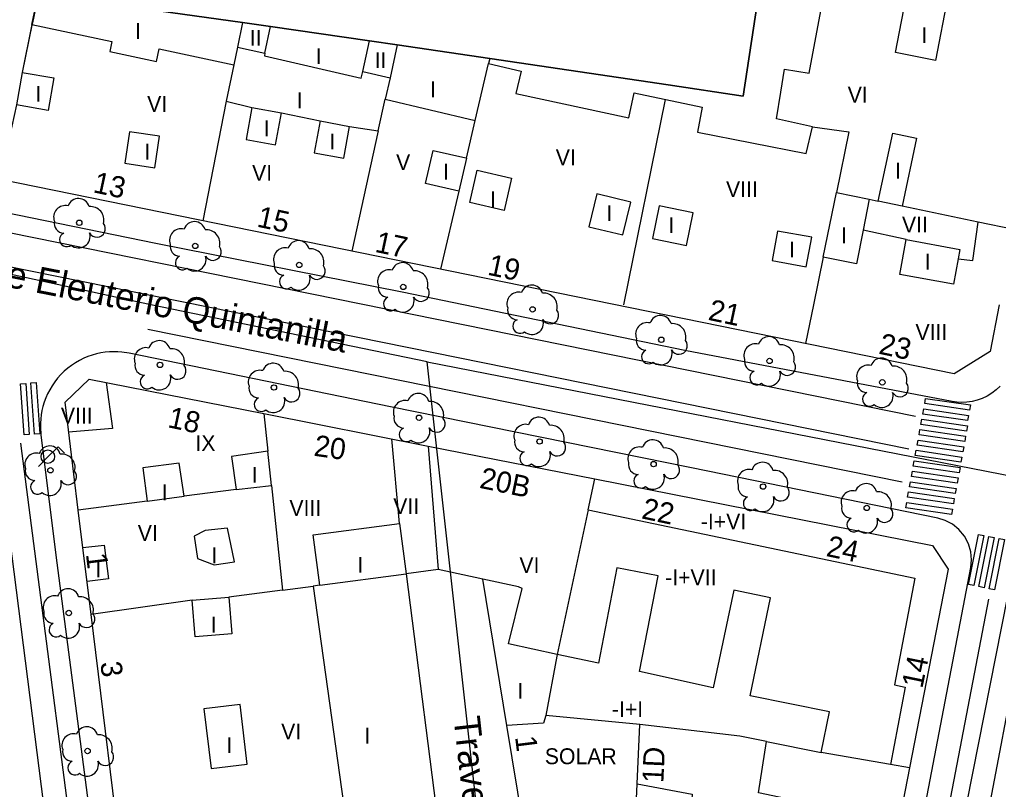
# Model space of a CAD drawing. Extents: x 282771 to 285132, y 4823109 to 4825496.
# Drawn here: x 284295.2 to 284387.7, y 4823249.7 to 4823322.5 of the extents above; entities that cross this region are included whole.
import ezdxf

# ---------------------------------------------------------------- set-up
doc = ezdxf.new("R2010")
doc.units = 0
for name, color, linetype in [('ACERA-BORDILLO', 7, 'Continuous'), ('ARBOL', 7, 'Continuous'), ('CALLE-EJE', 7, 'Continuous'), ('CALLE-TEXTO', 7, 'Continuous'), ('COLEGIO-AREA', 7, 'Continuous'), ('EDIFICIO', 7, 'Continuous'), ('FAROLA', 7, 'Continuous'), ('INTERIOR-EDIFICIO', 7, 'Continuous'), ('MEDIANERA', 7, 'Continuous'), ('NUM-PORTAL', 7, 'Continuous'), ('PASO-PEATONES', 7, 'Continuous'), ('SENAL-VIARIA', 7, 'Continuous'), ('TXT-ALTURA-EDIFICIO', 7, 'Continuous')]:
    doc.layers.add(name, color=color, linetype=linetype)

msp = doc.modelspace()

# ---------------------------------------------------------------- linework, layer by layer
at = {"layer": 'ACERA-BORDILLO'}
for points in [[(284383.378, 4823286.421), (284358.106, 4823291.252), (284337.176, 4823295.562), (284331.346, 4823296.762), (284308.057, 4823301.372), (284284.487, 4823306.192), (284234.35, 4823316.959), (284233.432, 4823317.218), (284232.532, 4823317.603), (284231.675, 4823318.112), (284230.887, 4823318.735), (284230.189, 4823319.459), (284229.599, 4823320.262), (284229.128, 4823321.12), (284228.781, 4823322.008), (284228.549, 4823322.933)], [(284365.636, 4823168.8), (284385.139, 4823270.706), (284385.21, 4823271.428), (284385.142, 4823272.193), (284384.917, 4823272.961), (284384.535, 4823273.682), (284384.014, 4823274.311), (284383.391, 4823274.812), (284382.709, 4823275.167), (284382.014, 4823275.376), (284358.736, 4823280.152), (284330.246, 4823285.912), (284305.557, 4823290.986), (284304.836, 4823291.096), (284304.459, 4823291.123), (284304.072, 4823291.129), (284303.678, 4823291.114), (284303.276, 4823291.075), (284302.87, 4823291.012), (284302.462, 4823290.924), (284302.053, 4823290.809), (284301.647, 4823290.668), (284301.245, 4823290.5), (284300.851, 4823290.305), (284300.467, 4823290.084), (284300.095, 4823289.837), (284299.739, 4823289.567), (284299.399, 4823289.273), (284299.079, 4823288.958), (284298.781, 4823288.624), (284298.506, 4823288.273), (284298.255, 4823287.908), (284298.029, 4823287.53), (284297.83, 4823287.143), (284297.656, 4823286.75), (284297.51, 4823286.351), (284297.389, 4823285.951), (284297.294, 4823285.552), (284297.223, 4823285.155), (284297.176, 4823284.762), (284297.152, 4823284.376), (284297.149, 4823283.998), (284297.201, 4823283.271), (284298.607, 4823271.892), (284310.851, 4823178.185)], [(284387.922, 4823287.868), (284387.546, 4823287.515), (284387.134, 4823287.201), (284386.691, 4823286.931), (284386.225, 4823286.71), (284385.744, 4823286.54), (284385.256, 4823286.421), (284384.769, 4823286.353), (284384.289, 4823286.332), (284383.824, 4823286.356), (284383.378, 4823286.421)]]:
    msp.add_lwpolyline(points, dxfattribs=at)
at = {"layer": 'ARBOL'}
for centre in [(284300.827, 4823303.322), (284311.787, 4823301.132), (284321.626, 4823299.332), (284331.466, 4823297.252), (284343.695, 4823295.13), (284355.866, 4823292.252), (284308.457, 4823289.882), (284366.106, 4823290.252), (284319.236, 4823287.742), (284376.766, 4823288.232), (284332.956, 4823284.882), (284344.356, 4823282.632), (284355.136, 4823280.492), (284298.099, 4823279.91), (284365.496, 4823278.372), (284375.296, 4823276.352), (284299.835, 4823266.409), (284301.614, 4823253.36)]:
    msp.add_circle(centre, 0.255, dxfattribs=at)
for centre, radius, start, end in [((284300.757, 4823304.582), 1.038, 15.64228, 161.38435), ((284299.497, 4823303.852), 1.097, 75.4318, 200.55608), ((284301.887, 4823303.582), 1.272, 345.03273, 95.79925), ((284299.387, 4823303.282), 0.935, 168.59898, 268.13236), ((284302.497, 4823302.752), 0.797, 208.96246, 38.99103), ((284310.457, 4823301.662), 1.097, 75.4318, 200.55608), ((284311.717, 4823302.392), 1.038, 15.64228, 161.38435), ((284312.847, 4823301.392), 1.272, 345.03273, 95.79925), ((284299.627, 4823301.732), 0.672, 113.73672, 309.4725), ((284300.767, 4823302.032), 1.086, 228.95447, 17.92796), ((284310.347, 4823301.092), 0.935, 168.59898, 268.13236), ((284313.457, 4823300.562), 0.797, 208.96246, 38.99103), ((284320.296, 4823299.862), 1.097, 75.4318, 200.55608), ((284321.556, 4823300.592), 1.038, 15.64228, 161.38435), ((284322.686, 4823299.592), 1.272, 345.03273, 95.79925), ((284310.587, 4823299.542), 0.672, 113.73672, 309.4725), ((284311.727, 4823299.842), 1.086, 228.95447, 17.92796), ((284320.186, 4823299.292), 0.935, 168.59898, 268.13236), ((284323.296, 4823298.762), 0.797, 208.96246, 38.99103), ((284331.396, 4823298.512), 1.038, 15.64228, 161.38435), ((284320.426, 4823297.742), 0.672, 113.73672, 309.4725), ((284321.566, 4823298.042), 1.086, 228.95447, 17.92796), ((284330.136, 4823297.782), 1.097, 75.4318, 200.55608), ((284332.526, 4823297.512), 1.272, 345.03273, 95.79925), ((284330.026, 4823297.212), 0.935, 168.59898, 268.13236), ((284333.136, 4823296.682), 0.797, 208.96246, 38.99103), ((284343.625, 4823296.39), 1.038, 15.64228, 161.38435), ((284330.266, 4823295.662), 0.672, 113.73672, 309.4725), ((284331.406, 4823295.962), 1.086, 228.95447, 17.92796), ((284342.365, 4823295.66), 1.097, 75.4318, 200.55608), ((284344.755, 4823295.39), 1.272, 345.03273, 95.79925), ((284342.255, 4823295.09), 0.935, 168.59898, 268.13236), ((284345.365, 4823294.56), 0.797, 208.96246, 38.99103), ((284355.796, 4823293.512), 1.038, 15.64228, 161.38435), ((284342.495, 4823293.54), 0.672, 113.73672, 309.4725), ((284343.635, 4823293.84), 1.086, 228.95447, 17.92796), ((284354.536, 4823292.782), 1.097, 75.4318, 200.55608), ((284356.926, 4823292.512), 1.272, 345.03273, 95.79925), ((284366.036, 4823291.512), 1.038, 15.64228, 161.38435), ((284307.127, 4823290.412), 1.097, 75.4318, 200.55608), ((284308.387, 4823291.142), 1.038, 15.64228, 161.38435), ((284354.426, 4823292.212), 0.935, 168.59898, 268.13236), ((284357.536, 4823291.682), 0.797, 208.96246, 38.99103), ((284364.776, 4823290.782), 1.097, 75.4318, 200.55608), ((284367.166, 4823290.512), 1.272, 345.03273, 95.79925), ((284309.517, 4823290.142), 1.272, 345.03273, 95.79925), ((284354.666, 4823290.662), 0.672, 113.73672, 309.4725), ((284355.806, 4823290.962), 1.086, 228.95447, 17.92796), ((284307.017, 4823289.842), 0.935, 168.59898, 268.13236), ((284310.127, 4823289.312), 0.797, 208.96246, 38.99103), ((284319.166, 4823289.002), 1.038, 15.64228, 161.38435), ((284364.666, 4823290.212), 0.935, 168.59898, 268.13236), ((284367.776, 4823289.682), 0.797, 208.96246, 38.99103), ((284375.436, 4823288.762), 1.097, 75.4318, 200.55608), ((284376.696, 4823289.492), 1.038, 15.64228, 161.38435), ((284377.826, 4823288.492), 1.272, 345.03273, 95.79925), ((284307.257, 4823288.292), 0.672, 113.73672, 309.4725), ((284308.397, 4823288.592), 1.086, 228.95447, 17.92796), ((284317.906, 4823288.272), 1.097, 75.4318, 200.55608), ((284320.296, 4823288.002), 1.272, 345.03273, 95.79925), ((284364.906, 4823288.662), 0.672, 113.73672, 309.4725), ((284366.046, 4823288.962), 1.086, 228.95447, 17.92796), ((284317.796, 4823287.702), 0.935, 168.59898, 268.13236), ((284375.326, 4823288.192), 0.935, 168.59898, 268.13236), ((284378.436, 4823287.662), 0.797, 208.96246, 38.99103), ((284320.906, 4823287.172), 0.797, 208.96246, 38.99103), ((284332.886, 4823286.142), 1.038, 15.64228, 161.38435), ((284375.566, 4823286.642), 0.672, 113.73672, 309.4725), ((284376.706, 4823286.942), 1.086, 228.95447, 17.92796), ((284318.036, 4823286.152), 0.672, 113.73672, 309.4725), ((284319.176, 4823286.452), 1.086, 228.95447, 17.92796), ((284331.626, 4823285.412), 1.097, 75.4318, 200.55608), ((284334.016, 4823285.142), 1.272, 345.03273, 95.79925), ((284331.516, 4823284.842), 0.935, 168.59898, 268.13236), ((284334.626, 4823284.312), 0.797, 208.96246, 38.99103), ((284343.026, 4823283.162), 1.097, 75.4318, 200.55608), ((284344.286, 4823283.892), 1.038, 15.64228, 161.38435), ((284345.416, 4823282.892), 1.272, 345.03273, 95.79925), ((284331.756, 4823283.292), 0.672, 113.73672, 309.4725), ((284332.896, 4823283.592), 1.086, 228.95447, 17.92796), ((284342.916, 4823282.592), 0.935, 168.59898, 268.13236), ((284346.026, 4823282.062), 0.797, 208.96246, 38.99103), ((284355.066, 4823281.752), 1.038, 15.64228, 161.38435), ((284296.769, 4823280.44), 1.097, 75.4318, 200.55608), ((284298.029, 4823281.17), 1.038, 15.64228, 161.38435), ((284299.159, 4823280.17), 1.272, 345.03273, 95.79925), ((284343.156, 4823281.042), 0.672, 113.73672, 309.4725), ((284344.296, 4823281.342), 1.086, 228.95447, 17.92796), ((284353.806, 4823281.022), 1.097, 75.4318, 200.55608), ((284356.196, 4823280.752), 1.272, 345.03273, 95.79925), ((284353.696, 4823280.452), 0.935, 168.59898, 268.13236), ((284356.806, 4823279.922), 0.797, 208.96246, 38.99103), ((284365.426, 4823279.632), 1.038, 15.64228, 161.38435), ((284296.659, 4823279.87), 0.935, 168.59898, 268.13236), ((284299.769, 4823279.34), 0.797, 208.96246, 38.99103), ((284353.936, 4823278.902), 0.672, 113.73672, 309.4725), ((284355.076, 4823279.202), 1.086, 228.95447, 17.92796), ((284364.166, 4823278.902), 1.097, 75.4318, 200.55608), ((284366.556, 4823278.632), 1.272, 345.03273, 95.79925), ((284296.899, 4823278.32), 0.672, 113.73672, 309.4725), ((284298.039, 4823278.62), 1.086, 228.95447, 17.92796), ((284375.226, 4823277.612), 1.038, 15.64228, 161.38435), ((284364.056, 4823278.332), 0.935, 168.59898, 268.13236), ((284367.166, 4823277.802), 0.797, 208.96246, 38.99103), ((284373.966, 4823276.882), 1.097, 75.4318, 200.55608), ((284376.356, 4823276.612), 1.272, 345.03273, 95.79925), ((284364.296, 4823276.782), 0.672, 113.73672, 309.4725), ((284365.436, 4823277.082), 1.086, 228.95447, 17.92796), ((284373.856, 4823276.312), 0.935, 168.59898, 268.13236), ((284376.966, 4823275.782), 0.797, 208.96246, 38.99103), ((284374.096, 4823274.762), 0.672, 113.73672, 309.4725), ((284375.236, 4823275.062), 1.086, 228.95447, 17.92796), ((284299.765, 4823267.669), 1.038, 15.64228, 161.38435), ((284298.505, 4823266.939), 1.097, 75.4318, 200.55608), ((284300.895, 4823266.669), 1.272, 345.03273, 95.79925), ((284298.395, 4823266.369), 0.935, 168.59898, 268.13236), ((284301.505, 4823265.839), 0.797, 208.96246, 38.99103), ((284298.635, 4823264.819), 0.672, 113.73672, 309.4725), ((284299.775, 4823265.119), 1.086, 228.95447, 17.92796), ((284301.544, 4823254.62), 1.038, 15.64228, 161.38435), ((284300.284, 4823253.89), 1.097, 75.4318, 200.55608), ((284302.674, 4823253.62), 1.272, 345.03273, 95.79925), ((284300.174, 4823253.32), 0.935, 168.59898, 268.13236), ((284303.284, 4823252.79), 0.797, 208.96246, 38.99103), ((284300.414, 4823251.77), 0.672, 113.73672, 309.4725), ((284301.554, 4823252.07), 1.086, 228.95447, 17.92796)]:
    msp.add_arc(centre, radius, start, end, dxfattribs=at)
at = {"layer": 'CALLE-EJE'}
for points in [[(284333.726, 4823290.172), (284307.597, 4823295.562), (284291.007, 4823299.142)], [(284307.147, 4823172.263), (284291.407, 4823295.562), (284291.007, 4823299.142)], [(284333.726, 4823290.172), (284390.826, 4823279.022)], [(284343.796, 4823199.683), (284333.726, 4823290.172)], [(284367.226, 4823159.744), (284390.826, 4823279.022)]]:
    msp.add_lwpolyline(points, dxfattribs=at)
at = {"layer": 'COLEGIO-AREA'}
msp.add_lwpolyline([(284364.966, 4823324.212), (284363.616, 4823315.312), (284356.526, 4823316.362), (284339.636, 4823318.862), (284330.896, 4823320.162), (284328.286, 4823320.538), (284318.904, 4823321.882), (284316.256, 4823322.262), (284296.957, 4823324.962), (284296.387, 4823322.242), (284296.352, 4823322.073), (284295.417, 4823317.542), (284294.877, 4823314.462), (284293.337, 4823307.412), (284234.807, 4823319.232), (284231.547, 4823326.492)], dxfattribs=at)
at = {"layer": 'EDIFICIO'}
for points in [[(284296.352, 4823322.073), (284303.907, 4823320.462), (284303.707, 4823319.522), (284308.117, 4823318.572), (284308.377, 4823319.782), (284315.433, 4823318.253), (284314.726, 4823314.812), (284317.156, 4823314.232), (284316.606, 4823311.212), (284319.396, 4823310.702), (284319.946, 4823313.722), (284323.596, 4823312.952), (284323.046, 4823309.932), (284325.836, 4823309.422), (284326.386, 4823312.442), (284329.104, 4823312.004), (284329.767, 4823315.022), (284338.267, 4823312.992), (284339.526, 4823318.392), (284342.606, 4823317.652), (284342.096, 4823315.542), (284352.786, 4823313.242), (284353.296, 4823315.612), (284359.716, 4823314.272), (284359.276, 4823311.902), (284369.576, 4823309.872), (284370.176, 4823312.412), (284366.746, 4823313.142), (284367.176, 4823315.682), (284367.516, 4823317.842), (284369.836, 4823317.462), (284371.606, 4823326.922)], [(284296.352, 4823322.073), (284296.957, 4823324.962), (284316.256, 4823322.262), (284318.904, 4823321.882), (284328.286, 4823320.538), (284330.896, 4823320.162), (284339.636, 4823318.862), (284356.526, 4823316.362), (284363.616, 4823315.312), (284364.966, 4823324.212)], [(284387.816, 4823295.562), (284386.966, 4823291.142), (284383.566, 4823289.022), (284293.337, 4823307.412)], [(284301.757, 4823288.542), (284318.276, 4823285.272), (284333.826, 4823282.202), (284349.566, 4823279.092), (284381.516, 4823272.782), (284382.986, 4823270.542), (284379.336, 4823251.763), (284373.436, 4823221.363), (284368.146, 4823194.123), (284363.746, 4823171.483), (284359.486, 4823168.773), (284347.506, 4823171.173), (284316.677, 4823177.363), (284312.407, 4823181.403), (284311.057, 4823192.163), (284309.117, 4823207.943), (284308.037, 4823216.753), (284306.087, 4823232.573), (284305.127, 4823240.353), (284301.947, 4823266.262), (284300.727, 4823276.132), (284299.477, 4823286.362), (284301.757, 4823288.542)], [(284334.756, 4823270.512), (284331.746, 4823270.112), (284335.116, 4823243.703), (284338.086, 4823220.483), (284339.246, 4823211.403), (284341.086, 4823197.093), (284341.196, 4823196.273), (284344.996, 4823196.913), (284346.536, 4823202.243), (284346.646, 4823207.493), (284347.536, 4823210.913), (284346.026, 4823222.743), (284345.786, 4823224.603), (284345.476, 4823227.033), (284344.966, 4823231.053), (284343.856, 4823238.863), (284343.466, 4823241.683), (284342.806, 4823246.413), (284341.266, 4823255.772), (284338.996, 4823269.612), (284334.756, 4823270.512)]]:
    msp.add_lwpolyline(points, dxfattribs=at)
at = {"layer": 'FAROLA'}
for p, q in [((284298.835, 4823282.129), (284297.895, 4823281.199)), ((284299.425, 4823281.539), (284298.835, 4823282.129)), ((284297.895, 4823281.199), (284296.965, 4823280.259))]:
    msp.add_line(p, q, dxfattribs=at)
msp.add_circle((284297.855, 4823281.199), 0.637, dxfattribs=at)
at = {"layer": 'INTERIOR-EDIFICIO'}
msp.add_line((284295.417, 4823317.542), (284294.877, 4823314.462), dxfattribs=at)
for points in [[(284381.796, 4823318.682), (284378.016, 4823319.412), (284379.177, 4823325.47), (284382.957, 4823324.75), (284381.796, 4823318.682)], [(284295.417, 4823317.542), (284298.417, 4823317.022), (284297.877, 4823313.952), (284294.877, 4823314.462)], [(284305.567, 4823311.922), (284305.127, 4823308.952), (284307.977, 4823308.532), (284308.417, 4823311.502), (284305.567, 4823311.922)], [(284378.642, 4823304.892), (284376.39, 4823305.364), (284377.756, 4823311.782), (284380.006, 4823311.312), (284378.642, 4823304.892)], [(284337.439, 4823309.44), (284336.712, 4823306.324), (284333.576, 4823307.032), (284334.286, 4823310.152), (284337.386, 4823309.452)], [(284337.756, 4823305.232), (284338.456, 4823308.292), (284341.706, 4823307.542), (284341.006, 4823304.482), (284337.756, 4823305.232)], [(284349.766, 4823306.052), (284349.016, 4823302.952), (284352.226, 4823302.172), (284352.976, 4823305.272), (284349.766, 4823306.052)], [(284371.175, 4823300.072), (284372.436, 4823306.192), (284375.528, 4823305.544), (284374.946, 4823302.612), (284374.326, 4823299.452), (284371.175, 4823300.072)], [(284355.676, 4823304.932), (284355.036, 4823301.842), (284358.236, 4823301.172), (284358.876, 4823304.262), (284355.676, 4823304.932)], [(284366.866, 4823302.542), (284366.356, 4823299.742), (284369.576, 4823299.152), (284370.086, 4823301.952), (284366.866, 4823302.542)], [(284383.496, 4823297.502), (284378.416, 4823298.442), (284379.026, 4823301.742), (284384.106, 4823300.792), (284383.936, 4823299.922), (284383.496, 4823297.502)], [(284318.653, 4823281.723), (284315.207, 4823281.202), (284315.667, 4823278.092), (284318.996, 4823278.482), (284318.653, 4823281.723)], [(284310.277, 4823280.582), (284306.847, 4823280.152), (284307.247, 4823276.992), (284310.733, 4823277.448), (284310.277, 4823280.582)], [(284323.576, 4823269.036), (284322.936, 4823273.812), (284331.106, 4823274.892), (284331.746, 4823270.112)], [(284311.677, 4823273.672), (284311.997, 4823271.552), (284313.597, 4823270.962), (284315.517, 4823271.242), (284314.847, 4823274.432), (284312.737, 4823274.222), (284311.677, 4823273.672)], [(284365.636, 4823222.783), (284364.152, 4823223.107), (284367.956, 4823245.563), (284370.316, 4823245.173), (284370.906, 4823248.183), (284365.066, 4823249.413), (284365.806, 4823254.242), (284370.986, 4823253.223), (284371.766, 4823257.072), (284364.256, 4823258.592), (284366.196, 4823267.852), (284362.716, 4823268.582), (284360.776, 4823259.322), (284353.806, 4823260.892), (284355.556, 4823269.922), (284351.666, 4823270.682), (284349.916, 4823261.652), (284346.026, 4823262.492), (284341.416, 4823263.492), (284342.716, 4823268.732), (284342.356, 4823268.882), (284338.996, 4823269.612)], [(284323.576, 4823269.036), (284322.956, 4823268.942), (284326.606, 4823242.753), (284329.626, 4823219.433)], [(284315.257, 4823264.452), (284311.777, 4823264.162), (284311.487, 4823267.632), (284314.977, 4823267.922), (284315.257, 4823264.452)], [(284313.287, 4823251.702), (284316.697, 4823252.102), (284316.037, 4823257.762), (284312.617, 4823257.362), (284313.287, 4823251.702)]]:
    msp.add_lwpolyline(points, dxfattribs=at)
at = {"layer": 'MEDIANERA'}
msp.add_line((284375.528, 4823305.544), (284376.39, 4823305.364), dxfattribs=at)
for points in [[(284296.369, 4823322.157), (284295.417, 4823317.542)], [(284316.256, 4823322.262), (284315.78, 4823319.941)], [(284318.386, 4823319.372), (284318.904, 4823321.882)], [(284327.646, 4823317.642), (284328.286, 4823320.538)], [(284315.78, 4823319.941), (284315.433, 4823318.253)], [(284315.78, 4823319.941), (284318.386, 4823319.372)], [(284318.386, 4823319.372), (284318.326, 4823319.112), (284327.496, 4823316.992), (284327.646, 4823317.642)], [(284330.896, 4823320.162), (284330.211, 4823317.043)], [(284339.636, 4823318.862), (284339.527, 4823318.397)], [(284327.646, 4823317.642), (284330.211, 4823317.043)], [(284330.211, 4823317.043), (284329.767, 4823315.022)], [(284314.726, 4823314.812), (284312.507, 4823303.502)], [(284356.246, 4823314.992), (284352.296, 4823295.562)], [(284317.156, 4823314.232), (284319.946, 4823313.722)], [(284323.596, 4823312.952), (284326.386, 4823312.442)], [(284337.439, 4823309.44), (284338.267, 4823312.992)], [(284329.104, 4823312.004), (284326.606, 4823300.632)], [(284370.176, 4823312.412), (284373.606, 4823311.912), (284372.436, 4823306.192)], [(284336.712, 4823306.324), (284334.986, 4823298.922)], [(284385.835, 4823303.386), (284378.642, 4823304.892)], [(284379.026, 4823301.742), (284374.946, 4823302.612)], [(284383.936, 4823299.922), (284385.316, 4823299.742), (284385.835, 4823303.386)], [(284389.196, 4823302.682), (284385.835, 4823303.386)], [(284371.175, 4823300.072), (284370.246, 4823295.562), (284369.496, 4823291.892)], [(284303.357, 4823288.222), (284303.967, 4823283.862), (284299.807, 4823283.522)], [(284318.276, 4823285.272), (284318.653, 4823281.723)], [(284331.106, 4823274.892), (284330.386, 4823282.872)], [(284333.826, 4823282.202), (284334.756, 4823270.512)], [(284348.943, 4823276.171), (284349.566, 4823279.092)], [(284315.667, 4823278.092), (284310.733, 4823277.448)], [(284318.996, 4823278.482), (284320.056, 4823268.572)], [(284307.247, 4823276.992), (284300.727, 4823276.132)], [(284348.943, 4823276.171), (284346.026, 4823262.492), (284345.996, 4823262.322), (284344.946, 4823256.702)], [(284348.943, 4823276.171), (284379.846, 4823269.712), (284377.906, 4823259.612), (284378.926, 4823259.392), (284377.546, 4823252.075)], [(284301.167, 4823272.592), (284303.177, 4823272.842), (284303.577, 4823269.632), (284301.557, 4823269.382)], [(284323.576, 4823269.036), (284331.746, 4823270.112)], [(284320.056, 4823268.572), (284314.977, 4823267.922)], [(284320.056, 4823268.572), (284322.956, 4823268.942)], [(284311.487, 4823267.632), (284301.947, 4823266.262)], [(284344.946, 4823256.702), (284344.716, 4823255.992), (284341.266, 4823255.772)], [(284353.846, 4823255.862), (284344.946, 4823256.702)], [(284353.586, 4823250.243), (284353.846, 4823255.862)], [(284365.806, 4823254.242), (284363.296, 4823254.752), (284353.846, 4823255.862)], [(284377.546, 4823252.075), (284370.986, 4823253.223)], [(284379.336, 4823251.763), (284377.546, 4823252.075)], [(284342.806, 4823246.413), (284353.406, 4823246.033), (284353.586, 4823250.243)], [(284353.586, 4823250.243), (284358.776, 4823249.273), (284358.446, 4823244.083)]]:
    msp.add_lwpolyline(points, dxfattribs=at)
at = {"layer": 'PASO-PEATONES'}
for points in [[(284296.098, 4823283.3), (284295.599, 4823283.265), (284295.259, 4823288.099), (284295.758, 4823288.134)], [(284297.096, 4823283.37), (284296.597, 4823283.335), (284296.257, 4823288.169), (284296.755, 4823288.204)], [(284385.014, 4823285.597), (284380.773, 4823286.216), (284380.862, 4823286.708), (284385.104, 4823286.089)], [(284384.835, 4823284.612), (284380.594, 4823285.231), (284380.683, 4823285.724), (284384.924, 4823285.105)], [(284384.738, 4823283.616), (284380.415, 4823284.247), (284380.504, 4823284.739), (284384.827, 4823284.108)], [(284380.238, 4823283.275), (284380.325, 4823283.755), (284384.649, 4823283.124), (284384.561, 4823282.644)], [(284384.38, 4823281.647), (284380.057, 4823282.278), (284380.146, 4823282.77), (284384.47, 4823282.139)], [(284384.201, 4823280.663), (284379.878, 4823281.294), (284379.969, 4823281.798), (284384.293, 4823281.167)], [(284384.022, 4823279.678), (284379.699, 4823280.309), (284379.791, 4823280.813), (284384.114, 4823280.182)], [(284383.843, 4823278.694), (284379.52, 4823279.325), (284379.611, 4823279.829), (284383.935, 4823279.198)], [(284383.664, 4823277.709), (284379.341, 4823278.34), (284379.43, 4823278.832), (284383.754, 4823278.201)], [(284383.487, 4823276.737), (284379.164, 4823277.368), (284379.253, 4823277.86), (284383.577, 4823277.229)], [(284383.306, 4823275.74), (284378.983, 4823276.371), (284379.075, 4823276.876), (284383.398, 4823276.245)], [(284385.415, 4823269), (284384.925, 4823269.096), (284385.861, 4823273.851), (284386.352, 4823273.754)], [(284386.396, 4823268.806), (284385.906, 4823268.903), (284386.843, 4823273.657), (284387.333, 4823273.561)], [(284387.377, 4823268.613), (284386.887, 4823268.71), (284387.824, 4823273.464), (284388.314, 4823273.367)]]:
    msp.add_lwpolyline(points, close=True, dxfattribs=at)
at = {"layer": 'SENAL-VIARIA'}
for points in [[(284234.589, 4823314.465), (284379.894, 4823285.019)], [(284232.405, 4823311.713), (284379.272, 4823281.951)], [(284307.308, 4823293.269), (284378.637, 4823278.814)], [(284303.793, 4823231.326), (284301.946, 4823231.147), (284295.312, 4823282.466)], [(284376.152, 4823221.865), (284377.969, 4823221.567), (284386.846, 4823267.722)], [(284371.956, 4823169.633), (284390.5, 4823266.986)]]:
    msp.add_lwpolyline(points, dxfattribs=at)

# ---------------------------------------------------------------- texts
at = {"layer": 'CALLE-TEXTO'}
for s, rotation, p in [('Calle Eleuterio Quintanilla', 348.95089, (284288.155, 4823298.396)), ('Travesía de Alcalá', 276.34998, (284336.214, 4823256.514))]:
    msp.add_text(s, height=2.5, rotation=rotation, dxfattribs=at).set_placement(p)
at = {"layer": 'NUM-PORTAL'}
for s, rotation, p in [('13', 347.98004, (284302.052, 4823306.218)), ('15', 347.98004, (284317.542, 4823302.971)), ('17', 347.98004, (284328.706, 4823300.585)), ('19', 347.98004, (284339.352, 4823298.423)), ('21', 347.98004, (284360.217, 4823294.155)), ('23', 347.98004, (284376.345, 4823290.951)), ('18', 347.98004, (284309.112, 4823283.996)), ('20', 351.97609, (284322.937, 4823281.292)), ('20B', 348.30059, (284338.594, 4823278.262)), ('22', 347.98004, (284353.922, 4823275.374)), ('24', 347.98004, (284371.376, 4823271.815)), ('1', 277.12004, (284301.443, 4823271.98)), ('14', 78.35004, (284380.546, 4823259.21)), ('3', 277.12004, (284302.807, 4823261.724)), ('1', 277.12004, (284342.035, 4823254.691)), ('1D', 87.36004, (284356.056, 4823250.301))]:
    msp.add_text(s, height=2, rotation=rotation, dxfattribs=at).set_placement(p)
at = {"layer": 'TXT-ALTURA-EDIFICIO'}
for s, p in [('I', (284306.095, 4823320.712)), ('II', (284316.955, 4823320.062)), ('I', (284380.465, 4823320.322)), ('I', (284323.185, 4823318.332)), ('II', (284328.755, 4823317.952)), ('I', (284334.005, 4823315.192)), ('I', (284296.686, 4823314.772)), ('I', (284321.395, 4823314.152)), ('VI', (284373.496, 4823314.682)), ('VI', (284307.247, 4823313.812)), ('I', (284318.275, 4823311.502)), ('I', (284324.475, 4823310.262)), ('I', (284306.985, 4823309.292)), ('VI', (284345.887, 4823308.762)), ('V', (284330.787, 4823308.302)), ('VI', (284317.167, 4823307.292)), ('I', (284335.215, 4823307.412)), ('I', (284377.965, 4823307.498)), ('VIII', (284361.986, 4823305.752)), ('I', (284339.685, 4823304.792)), ('I', (284350.687, 4823303.476)), ('I', (284356.524, 4823302.347)), ('VII', (284378.626, 4823302.402)), ('I', (284372.855, 4823301.382)), ('I', (284367.935, 4823300.045)), ('I', (284380.783, 4823298.895)), ('VIII', (284379.905, 4823292.232)), ('VIII', (284299.086, 4823284.332)), ('IX', (284311.81, 4823281.732)), ('I', (284317.145, 4823278.732)), ('I', (284308.615, 4823277.082)), ('VIII', (284320.696, 4823275.602)), ('VII', (284330.516, 4823275.772)), ('-I+VI', (284359.604, 4823274.322)), ('VI', (284306.357, 4823273.232)), ('I', (284313.315, 4823271.122)), ('I', (284302.336, 4823269.782)), ('I', (284327.135, 4823270.212)), ('VI', (284342.447, 4823270.192)), ('-I+VII', (284356.234, 4823269.032)), ('I', (284313.245, 4823264.562)), ('I', (284342.245, 4823258.302)), ('-I+I', (284351.193, 4823256.572)), ('VI', (284319.917, 4823254.452)), ('I', (284327.795, 4823254.062)), ('I', (284314.745, 4823253.162)), ('SOLAR', (284344.85, 4823252.113))]:
    msp.add_text(s, height=1.5, rotation=0.00004, dxfattribs=at).set_placement(p)

doc.saveas('drawing.dxf')
